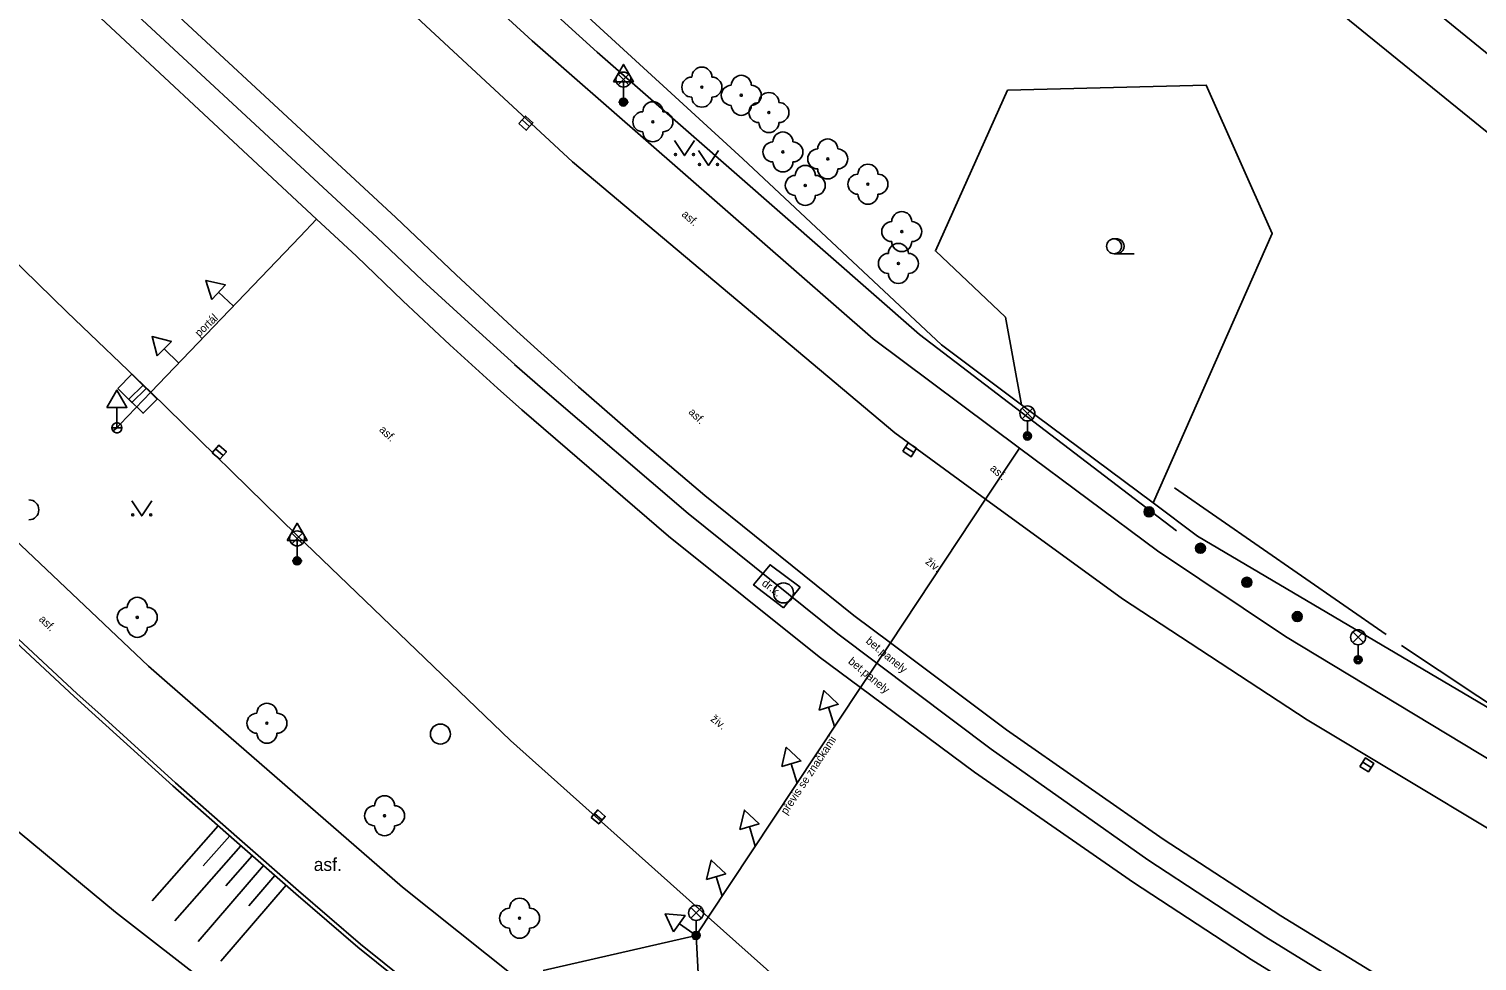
# Model space of a CAD drawing. Extents: x -598932 to -598196, y -1162207 to -1161504.
# Drawn here: x -598659.5 to -598587.2, y -1161969.1 to -1161922.5 of the extents above; entities that cross this region are included whole.
import ezdxf

# ---------------------------------------------------------------- set-up
doc = ezdxf.new("R2010")
doc.units = 0
for name, color, linetype in [('Level 22', 7, 'Continuous'), ('Level 25', 7, 'Continuous'), ('Level 26', 7, 'Continuous'), ('Level 27', 7, 'Continuous'), ('Level 33', 7, 'Continuous'), ('Level 34', 7, 'Continuous'), ('Level 36', 7, 'Continuous'), ('TM - CD - osa koleji', 7, 'Continuous'), ('TM - chodniky - VP', 7, 'Continuous'), ('TM - hladina vodniho toku_ bazenu_ nadrze', 7, 'Continuous'), ('TM - hranice souvisleho porostu (skupiny stromu_ kere)', 7, 'Continuous'), ('TM - komunikace - VP', 7, 'Continuous'), ('TM - plot zivy neuzavreny', 7, 'Continuous'), ('TM - pomocna konstrukcna linie', 7, 'Continuous'), ('TM - popis povrchu', 7, 'Continuous'), ('TM - poznamka', 7, 'Continuous'), ('TM - predmet maleho rozsahu (zamereny obvodem)', 7, 'Continuous'), ('TM - rozhrani mezi zpev. plochami mezi sebou - VP', 7, 'Continuous'), ('TM - rozhrani ploch obecne - VN', 7, 'Continuous'), ('TM - rozhrani ploch obecne - VP', 7, 'Continuous'), ('TM - srafovani', 7, 'Continuous'), ('TM - zabradli - VP', 7, 'Continuous'), ('TM - zed operna - VP', 7, 'Continuous')]:
    doc.layers.add(name, color=color, linetype=linetype)

msp = doc.modelspace()

# ---------------------------------------------------------------- linework, layer by layer
at = {"layer": 'Level 22'}
for centre in [(-598625.91, -1161925.45), (-598623.94, -1161925.86), (-598622.56, -1161926.72), (-598628.36, -1161927.18), (-598621.86, -1161928.69), (-598619.62, -1161929.04), (-598620.74, -1161930.36), (-598617.61, -1161930.3), (-598615.92, -1161932.67), (-598616.09, -1161934.26), (-598654.13, -1161951.94), (-598647.65, -1161957.23), (-598641.77, -1161961.85), (-598635.02, -1161966.97)]:
    msp.add_circle(centre, 0.05, dxfattribs=at)
for centre, start, end in [((-598625.91, -1161924.95), 0, 180), ((-598626.41, -1161925.45), 90, 270), ((-598625.41, -1161925.45), 270, 90), ((-598624.44, -1161925.86), 90, 270), ((-598623.94, -1161925.36), 0, 180), ((-598623.44, -1161925.86), 270, 90), ((-598628.36, -1161926.68), 0, 180), ((-598625.91, -1161925.95), 180, 0), ((-598623.06, -1161926.72), 90, 270), ((-598622.56, -1161926.22), 0, 180), ((-598622.06, -1161926.72), 270, 90), ((-598628.86, -1161927.18), 90, 270), ((-598627.86, -1161927.18), 270, 90), ((-598623.94, -1161926.36), 180, 0), ((-598628.36, -1161927.68), 180, 0), ((-598622.56, -1161927.22), 180, 0), ((-598621.86, -1161928.19), 0, 180), ((-598622.36, -1161928.69), 90, 270), ((-598621.36, -1161928.69), 270, 90), ((-598619.62, -1161928.54), 0, 180), ((-598620.12, -1161929.04), 90, 270), ((-598619.12, -1161929.04), 270, 90), ((-598621.86, -1161929.19), 180, 0), ((-598621.24, -1161930.36), 90, 270), ((-598620.74, -1161929.86), 0, 180), ((-598620.24, -1161930.36), 270, 90), ((-598619.62, -1161929.54), 180, 0), ((-598618.11, -1161930.3), 90, 270), ((-598617.61, -1161929.8), 0, 180), ((-598617.11, -1161930.3), 270, 90), ((-598620.74, -1161930.86), 180, 0), ((-598617.61, -1161930.8), 180, 0), ((-598615.92, -1161932.17), 0, 180), ((-598616.42, -1161932.67), 90, 270), ((-598615.42, -1161932.67), 270, 90), ((-598616.09, -1161933.76), 0, 180), ((-598615.92, -1161933.17), 180, 0), ((-598616.59, -1161934.26), 90, 270), ((-598615.59, -1161934.26), 270, 90), ((-598616.09, -1161934.76), 180, 0), ((-598659.55, -1161946.57), 270, 90), ((-598654.63, -1161951.94), 90, 270), ((-598654.13, -1161951.44), 0, 180), ((-598653.63, -1161951.94), 270, 90), ((-598654.13, -1161952.44), 180, 0), ((-598647.65, -1161956.73), 0, 180), ((-598648.15, -1161957.23), 90, 270), ((-598647.15, -1161957.23), 270, 90), ((-598647.65, -1161957.73), 180, 0), ((-598641.77, -1161961.35), 0, 180), ((-598642.27, -1161961.85), 90, 270), ((-598641.27, -1161961.85), 270, 90), ((-598641.77, -1161962.35), 180, 0), ((-598635.02, -1161966.47), 0, 180), ((-598635.52, -1161966.97), 90, 270), ((-598634.52, -1161966.97), 270, 90), ((-598635.02, -1161967.47), 180, 0)]:
    msp.add_arc(centre, 0.5, start, end, dxfattribs=at)
at = {"layer": 'Level 25'}
for centre, radius in [((-598603.56, -1161946.67), 0.25), ((-598603.56, -1161946.67), 0.2), ((-598603.56, -1161946.67), 0.15), ((-598603.56, -1161946.67), 0.1), ((-598603.56, -1161946.67), 0.05), ((-598600.99, -1161948.49), 0.25), ((-598600.99, -1161948.49), 0.2), ((-598600.99, -1161948.49), 0.15), ((-598600.99, -1161948.49), 0.1), ((-598600.99, -1161948.49), 0.05), ((-598598.67, -1161950.19), 0.25), ((-598598.67, -1161950.19), 0.2), ((-598598.67, -1161950.19), 0.15), ((-598598.67, -1161950.19), 0.1), ((-598598.67, -1161950.19), 0.05), ((-598596.15, -1161951.9), 0.25), ((-598596.15, -1161951.9), 0.2), ((-598596.15, -1161951.9), 0.15), ((-598596.15, -1161951.9), 0.1), ((-598596.15, -1161951.9), 0.05)]:
    msp.add_circle(centre, radius, dxfattribs=at)
at = {"layer": 'Level 26'}
for points in [[(-598655.107, -1161940.499), (-598654.401, -1161941.207), (-598653.693, -1161940.501), (-598654.399, -1161939.793)], [(-598654.547, -1161941.039), (-598653.841, -1161941.747), (-598653.133, -1161941.041), (-598653.839, -1161940.333)]]:
    msp.add_lwpolyline(points, close=True, dxfattribs=at)
at = {"layer": 'Level 27'}
for p, q in [((-598634.898, -1161927.086), (-598634.522, -1161927.414)), ((-598650.218, -1161943.526), (-598649.842, -1161943.854)), ((-598615.73, -1161943.435), (-598615.31, -1161943.705)), ((-598592.88, -1161959.175), (-598592.46, -1161959.445)), ((-598631.278, -1161961.746), (-598630.902, -1161962.074))]:
    msp.add_line(p, q, dxfattribs=at)
for points in [[(-598635.063, -1161927.274), (-598634.686, -1161927.603), (-598634.357, -1161927.226), (-598634.734, -1161926.897)], [(-598650.383, -1161943.714), (-598650.006, -1161944.043), (-598649.677, -1161943.666), (-598650.054, -1161943.337)], [(-598615.865, -1161943.645), (-598615.445, -1161943.915), (-598615.175, -1161943.495), (-598615.595, -1161943.225)], [(-598593.015, -1161959.385), (-598592.595, -1161959.655), (-598592.325, -1161959.235), (-598592.745, -1161958.965)], [(-598631.443, -1161961.934), (-598631.066, -1161962.263), (-598630.737, -1161961.886), (-598631.114, -1161961.557)]]:
    msp.add_lwpolyline(points, close=True, dxfattribs=at)
for centre in [(-598621.83, -1161950.72), (-598638.98, -1161957.77)]:
    msp.add_circle(centre, 0.5, dxfattribs=at)
at = {"layer": 'Level 33'}
for p, q in [((-598630.095, -1161925.34), (-598629.565, -1161924.81)), ((-598630.095, -1161924.81), (-598629.565, -1161925.34)), ((-598629.83, -1161925.45), (-598629.83, -1161926.2)), ((-598609.905, -1161942.02), (-598609.375, -1161941.49)), ((-598609.905, -1161941.49), (-598609.375, -1161942.02)), ((-598609.64, -1161942.13), (-598609.64, -1161942.88)), ((-598646.405, -1161948.26), (-598645.875, -1161947.73)), ((-598646.405, -1161947.73), (-598645.875, -1161948.26)), ((-598646.14, -1161948.37), (-598646.14, -1161949.12)), ((-598593.375, -1161953.2), (-598592.845, -1161952.67)), ((-598593.375, -1161952.67), (-598592.845, -1161953.2)), ((-598593.11, -1161953.31), (-598593.11, -1161954.06)), ((-598626.465, -1161966.97), (-598625.935, -1161966.44)), ((-598626.465, -1161966.44), (-598625.935, -1161966.97)), ((-598626.2, -1161967.08), (-598626.2, -1161967.83))]:
    msp.add_line(p, q, dxfattribs=at)
for centre, radius in [((-598629.83, -1161925.075), 0.375), ((-598629.83, -1161926.2), 0.2), ((-598629.83, -1161926.2), 0.145), ((-598629.83, -1161926.2), 0.0876), ((-598609.64, -1161941.755), 0.375), ((-598609.64, -1161942.88), 0.2), ((-598609.64, -1161942.88), 0.145), ((-598609.64, -1161942.88), 0.0876), ((-598646.14, -1161947.995), 0.375), ((-598646.14, -1161949.12), 0.2), ((-598646.14, -1161949.12), 0.145), ((-598646.14, -1161949.12), 0.0876), ((-598593.11, -1161952.935), 0.375), ((-598593.11, -1161954.06), 0.2), ((-598593.11, -1161954.06), 0.145), ((-598593.11, -1161954.06), 0.0876), ((-598626.2, -1161966.705), 0.375), ((-598626.2, -1161967.83), 0.2), ((-598626.2, -1161967.83), 0.145), ((-598626.2, -1161967.83), 0.0876)]:
    msp.add_circle(centre, radius, dxfattribs=at)
at = {"layer": 'Level 34'}
for p, q in [((-598629.83, -1161925.182), (-598629.83, -1161926.2)), ((-598630.08, -1161926.2), (-598629.58, -1161926.2)), ((-598650.065, -1161935.696), (-598649.32, -1161936.39)), ((-598652.78, -1161938.521), (-598652.06, -1161939.24)), ((-598655.15, -1161941.452), (-598655.15, -1161942.47)), ((-598655.4, -1161942.47), (-598654.9, -1161942.47)), ((-598646.14, -1161948.102), (-598646.14, -1161949.12)), ((-598646.39, -1161949.12), (-598645.89, -1161949.12)), ((-598619.573, -1161956.425), (-598619.28, -1161957.4)), ((-598621.443, -1161959.255), (-598621.15, -1161960.23)), ((-598623.533, -1161962.395), (-598623.24, -1161963.37)), ((-598625.193, -1161964.895), (-598624.9, -1161965.87)), ((-598627.034, -1161967.246), (-598626.2, -1161967.83)), ((-598626.343, -1161968.035), (-598626.057, -1161967.625))]:
    msp.add_line(p, q, dxfattribs=at)
for points in [[(-598630.33, -1161925.182), (-598629.33, -1161925.182), (-598629.83, -1161924.316)], [(-598650.406, -1161936.062), (-598649.724, -1161935.33), (-598650.698, -1161935.106)], [(-598653.134, -1161938.875), (-598652.427, -1161938.167), (-598653.393, -1161937.909)], [(-598655.65, -1161941.452), (-598654.65, -1161941.452), (-598655.15, -1161940.586)], [(-598646.64, -1161948.102), (-598645.64, -1161948.102), (-598646.14, -1161947.236)], [(-598620.052, -1161956.569), (-598619.094, -1161956.281), (-598619.822, -1161955.596)], [(-598621.922, -1161959.399), (-598620.964, -1161959.111), (-598621.692, -1161958.426)], [(-598624.012, -1161962.539), (-598623.054, -1161962.251), (-598623.782, -1161961.566)], [(-598625.672, -1161965.039), (-598624.714, -1161964.751), (-598625.442, -1161964.066)], [(-598627.321, -1161967.656), (-598626.747, -1161966.837), (-598627.743, -1161966.75)]]:
    msp.add_lwpolyline(points, close=True, dxfattribs=at)
at = {"layer": 'Level 36'}
msp.add_line((-598605.31, -1161933.775), (-598604.31, -1161933.775), dxfattribs=at)
for points in [[(-598627.28, -1161928.12), (-598626.78, -1161928.87), (-598626.28, -1161928.12)], [(-598626.08, -1161928.61), (-598625.58, -1161929.36), (-598625.08, -1161928.61)], [(-598654.41, -1161946.12), (-598653.91, -1161946.87), (-598653.41, -1161946.12)]]:
    msp.add_lwpolyline(points, dxfattribs=at)
for centre, radius in [((-598627.23, -1161928.82), 0.05), ((-598626.331, -1161928.82), 0.05), ((-598626.03, -1161929.31), 0.05), ((-598625.131, -1161929.31), 0.05), ((-598605.31, -1161933.4), 0.375), ((-598654.36, -1161946.82), 0.05), ((-598653.461, -1161946.82), 0.05)]:
    msp.add_circle(centre, radius, dxfattribs=at)
msp.add_arc((-598605.185, -1161933.4), 0.375, 260.40593, 99.59407, dxfattribs=at)
at = {"layer": 'TM - CD - osa koleji'}
for points in [[(-598642.14, -1161932.97), (-598657.72, -1161918.52)], [(-598635.26, -1161939.3), (-598637.58, -1161937.21), (-598639.87, -1161935.11), (-598642.14, -1161932.97)], [(-598635.27, -1161939.3), (-598633.88, -1161940.53)], [(-598619.11, -1161952.76), (-598626.59, -1161946.76), (-598633.88, -1161940.53)], [(-598603.62, -1161964.06), (-598611.45, -1161958.53), (-598619.11, -1161952.76)], [(-598597.73, -1161967.92), (-598603.62, -1161964.06)], [(-598579.41, -1161978.43), (-598585.63, -1161975.11), (-598591.73, -1161971.61), (-598597.73, -1161967.92)]]:
    msp.add_lwpolyline(points, dxfattribs=at)
at = {"layer": 'TM - chodniky - VP'}
for points in [[(-598550.08, -1161953.38), (-598552.22, -1161951.68), (-598561.37, -1161944.4), (-598579.14, -1161929.89), (-598622.84, -1161894.32), (-598621.92, -1161893.38), (-598623.52, -1161892), (-598622.71, -1161891.02), (-598623.78, -1161890.19), (-598607.37, -1161871.2)], [(-598636.7, -1161886.68), (-598636.45, -1161886.9), (-598621.08, -1161899.78), (-598582.24, -1161931.28), (-598563.25, -1161946.85), (-598559.28, -1161950.08), (-598551.65, -1161956.3), (-598549.7, -1161957.89)], [(-598634.4, -1161923.13), (-598644.46, -1161913.91), (-598658.16, -1161901.1)], [(-598617.35, -1161938.03), (-598634.4, -1161923.13)], [(-598652.64, -1161955.19), (-598653.57, -1161954.38), (-598664.43, -1161944.1), (-598669.62, -1161938.88), (-598672.56, -1161935.87), (-598676.74, -1161931.59), (-598680.93, -1161926.99)], [(-598610.04, -1161943.48), (-598617.35, -1161938.03)], [(-598568.9, -1161968.6), (-598571.39, -1161967.31), (-598583.86, -1161960.67), (-598596.74, -1161952.9), (-598603.14, -1161948.62), (-598610.04, -1161943.48)], [(-598652.22, -1161960.2), (-598655.94, -1161956.83), (-598657.15, -1161955.74), (-598662.03, -1161951.22), (-598666.85, -1161946.63)], [(-598584.57, -1161999.51), (-598587.08, -1161998.45), (-598592.84, -1161995.91), (-598597.08, -1161993.84), (-598601.24, -1161991.62), (-598607.52, -1161988.29), (-598613.13, -1161985.08), (-598616.99, -1161982.73), (-598621.32, -1161979.95), (-598625.58, -1161977.07), (-598629.77, -1161974.09), (-598633.88, -1161971), (-598640.88, -1161965.42), (-598652.64, -1161955.19)], [(-598642.97, -1161968.26), (-598646.07, -1161965.6), (-598649.16, -1161962.91), (-598652.22, -1161960.2)], [(-598637.23, -1161972.88), (-598642.97, -1161968.26)]]:
    msp.add_lwpolyline(points, dxfattribs=at)
at = {"layer": 'TM - hladina vodniho toku_ bazenu_ nadrze'}
msp.add_lwpolyline([(-598600.59, -1162002.54), (-598610.64, -1161997.76), (-598630.3, -1161986.03), (-598655.22, -1161966.67), (-598668.85, -1161955.4), (-598703.18, -1161923.15)], dxfattribs=at)
at = {"layer": 'TM - hranice souvisleho porostu (skupiny stromu_ kere)'}
msp.add_lwpolyline([(-598603.36, -1161946.22), (-598597.4, -1161932.76), (-598600.7, -1161925.36), (-598610.63, -1161925.61), (-598614.24, -1161933.63), (-598610.74, -1161936.95), (-598609.93, -1161941.32)], dxfattribs=at)
at = {"layer": 'TM - komunikace - VP'}
for points in [[(-598632.38, -1161929.18), (-598647.96, -1161914.73), (-598654.79, -1161908.2)], [(-598635.47, -1161958.1), (-598646.17, -1161947.82), (-598653.45, -1161940.69), (-598657.64, -1161936.69), (-598667.9, -1161926.68), (-598681.48, -1161913.57), (-598682.14, -1161912.93), (-598683.43, -1161911.67)], [(-598616.26, -1161942.72), (-598632.38, -1161929.18)], [(-598611.73, -1161946.03), (-598616.26, -1161942.72)], [(-598604.88, -1161951.02), (-598611.73, -1161946.03)], [(-598604.88, -1161951.02), (-598595.66, -1161957.06), (-598586.22, -1161962.73), (-598577.5, -1161967.47)], [(-598625.6, -1161966.92), (-598635.47, -1161958.1)], [(-598598.08, -1161986.87), (-598605.87, -1161982.08), (-598612.95, -1161977.26), (-598620.53, -1161971.43), (-598625.6, -1161966.92)]]:
    msp.add_lwpolyline(points, dxfattribs=at)
at = {"layer": 'TM - plot zivy neuzavreny'}
for points in [[(-598602.18, -1161947.61), (-598615.03, -1161937.81), (-598631.14, -1161923.7), (-598651.12, -1161905.56)], [(-598602.28, -1161945.47), (-598591.7, -1161952.8)], [(-598590.94, -1161953.34), (-598585.25, -1161957.12)]]:
    msp.add_lwpolyline(points, dxfattribs=at)
at = {"layer": 'TM - pomocna konstrukcna linie'}
for points in [[(-598645.99, -1161932.91), (-598645.17, -1161932.05)], [(-598655.15, -1161942.47), (-598655.34, -1161942.63)]]:
    msp.add_lwpolyline(points, dxfattribs=at)
at = {"layer": 'TM - predmet maleho rozsahu (zamereny obvodem)'}
for points in [[(-598654.98, -1161942.29), (-598655.025, -1161942.253), (-598655.107, -1161942.224), (-598655.193, -1161942.224), (-598655.275, -1161942.253), (-598655.341, -1161942.309), (-598655.385, -1161942.385), (-598655.4, -1161942.47), (-598655.385, -1161942.556), (-598655.341, -1161942.631), (-598655.275, -1161942.687), (-598655.193, -1161942.716), (-598655.107, -1161942.716), (-598655.025, -1161942.687), (-598654.959, -1161942.631), (-598654.915, -1161942.556), (-598654.9, -1161942.47)], [(-598654.9, -1161942.47), (-598654.915, -1161942.385), (-598654.942, -1161942.327), (-598654.98, -1161942.29)]]:
    msp.add_lwpolyline(points, dxfattribs=at)
at = {"layer": 'TM - rozhrani mezi zpev. plochami mezi sebou - VP'}
for points in [[(-598621.83, -1161951.47), (-598623.33, -1161950.32), (-598622.5, -1161949.31), (-598621, -1161950.44)], [(-598621, -1161950.44), (-598621.83, -1161951.47)]]:
    msp.add_lwpolyline(points, dxfattribs=at)
at = {"layer": 'TM - rozhrani ploch obecne - VN'}
for points in [[(-598653.45, -1161940.69), (-598645.99, -1161932.91)], [(-598654.98, -1161942.29), (-598653.45, -1161940.69)], [(-598655.15, -1161942.47), (-598654.98, -1161942.29)], [(-598611.73, -1161946.03), (-598610.04, -1161943.48)], [(-598616.49, -1161953.21), (-598611.73, -1161946.03)], [(-598617.98, -1161955.45), (-598616.49, -1161953.21)], [(-598625.6, -1161966.92), (-598617.98, -1161955.45)], [(-598626.2, -1161967.83), (-598625.6, -1161966.92)], [(-598633.84, -1161969.59), (-598626.2, -1161967.83)], [(-598626.2, -1161967.83), (-598625.82, -1161975.03)]]:
    msp.add_lwpolyline(points, dxfattribs=at)
at = {"layer": 'TM - rozhrani ploch obecne - VP'}
for points in [[(-598641.2, -1161931.97), (-598656.78, -1161917.53), (-598669.98, -1161905.28), (-598671.82, -1161907.26)], [(-598671.82, -1161907.26), (-598658.66, -1161919.48), (-598645.17, -1161932.05), (-598643.18, -1161933.9)], [(-598632.08, -1161940.42), (-598635.16, -1161937.65), (-598638.2, -1161934.83), (-598641.2, -1161931.97)], [(-598638.51, -1161938.32), (-598640.86, -1161936.12), (-598643.18, -1161933.9)], [(-598636.13, -1161940.49), (-598638.51, -1161938.32)], [(-598636.13, -1161940.49), (-598634.91, -1161941.58)], [(-598628.96, -1161943.14), (-598632.08, -1161940.42)], [(-598627.58, -1161947.88), (-598634.91, -1161941.58)], [(-598616.49, -1161953.21), (-598618.32, -1161951.84), (-598625.76, -1161945.85), (-598628.96, -1161943.14)], [(-598617.98, -1161955.45), (-598620.04, -1161953.92), (-598627.58, -1161947.88)], [(-598602.85, -1161963.02), (-598610.68, -1161957.56), (-598616.49, -1161953.21)], [(-598604.33, -1161965.18), (-598612.28, -1161959.68), (-598617.98, -1161955.45)], [(-598578.7, -1161977.28), (-598584.9, -1161974), (-598590.99, -1161970.52), (-598596.98, -1161966.86), (-598602.85, -1161963.02)], [(-598598.45, -1161969.03), (-598604.33, -1161965.18)], [(-598586.38, -1161976.25), (-598592.46, -1161972.73), (-598598.45, -1161969.03)]]:
    msp.add_lwpolyline(points, dxfattribs=at)
at = {"layer": 'TM - srafovani'}
for points in [[(-598650.08, -1161962.36), (-598653.39, -1161966.11)], [(-598649.51, -1161962.85), (-598650.84, -1161964.35)], [(-598648.95, -1161963.35), (-598652.26, -1161967.1)], [(-598648.39, -1161963.85), (-598649.71, -1161965.35)], [(-598647.83, -1161964.34), (-598651.09, -1161968.13)], [(-598646.69, -1161965.32), (-598649.95, -1161969.11)], [(-598647.26, -1161964.83), (-598648.56, -1161966.35)]]:
    msp.add_lwpolyline(points, dxfattribs=at)
at = {"layer": 'TM - zabradli - VP'}
for points in [[(-598652.35, -1161960.35), (-598657.28, -1161955.89), (-598662.16, -1161951.37), (-598666.98, -1161946.78)], [(-598643.1, -1161968.41), (-598646.2, -1161965.75), (-598649.29, -1161963.06), (-598652.35, -1161960.35)], [(-598637.35, -1161973.04), (-598643.1, -1161968.41)]]:
    msp.add_lwpolyline(points, dxfattribs=at)
at = {"layer": 'TM - zed operna - VP'}
for points in [[(-598623.87, -1161929.03), (-598634.79, -1161919), (-598651.06, -1161904.01)], [(-598601.14, -1161947.88), (-598603.36, -1161946.22), (-598609.93, -1161941.32), (-598613.93, -1161938.33), (-598623.87, -1161929.03)], [(-598571.42, -1161965.42), (-598601.14, -1161947.88)]]:
    msp.add_lwpolyline(points, dxfattribs=at)

# ---------------------------------------------------------------- texts
at = {"layer": 'TM - popis povrchu'}
for s, rotation, p in [('asf.', 318.34064, (-598626.95, -1161931.85)), ('asf.', 315.84982, (-598626.61, -1161941.72)), ('asf.', 315.84982, (-598642.07, -1161942.6)), ('asf.', 318.34064, (-598611.54, -1161944.55)), ('živ.', 321.17083, (-598614.77, -1161949.22)), ('dr.k.', 323, (-598622.95, -1161950.31)), ('asf.', 315.84982, (-598659.08, -1161952.07)), ('bet.panely', 320.53325, (-598617.75, -1161953.18)), ('bet.panely', 320.53325, (-598618.63, -1161954.2)), ('živ.', 321.17083, (-598625.51, -1161957.08))]:
    msp.add_text(s, height=0.4, rotation=rotation, dxfattribs=at).set_placement(p)
msp.add_text('asf.', height=0.65, dxfattribs=at).set_placement((-598645.31, -1161964.61))
at = {"layer": 'TM - poznamka'}
for s, rotation, p in [('portál', 43.63444, (-598651.03, -1161937.95)), ('portál', 43.63444, (-598651.03, -1161937.95)), ('převis se značkami', 56.53086, (-598621.68, -1161961.83))]:
    msp.add_text(s, height=0.4, rotation=rotation, dxfattribs=at).set_placement(p)

doc.saveas('drawing.dxf')
